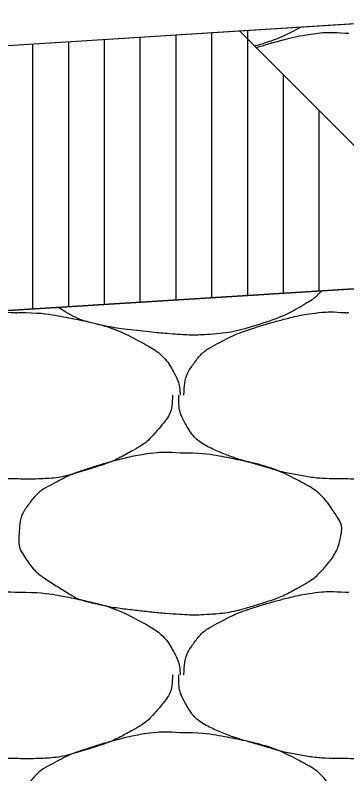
# Model space of a CAD drawing. Extents: x 1373719 to 1374161, y 379835 to 380167.
# Drawn here: x 1373980.863 to 1373981.326, y 379924.52 to 379925.58 of the extents above; entities that cross this region are included whole.
import ezdxf

# ---------------------------------------------------------------- set-up
doc = ezdxf.new("R2010")
doc.units = 0
for name, color, linetype in [('ACHM Surface', 7, 'Continuous'), ('Aggregate Base Course', 7, 'Continuous'), ('Pavement Layers', 7, 'Continuous'), ('SIGNATURE', 7, 'Continuous')]:
    doc.layers.add(name, color=color, linetype=linetype)

msp = doc.modelspace()

# ---------------------------------------------------------------- linework, layer by layer
msp.add_line((1373962.0249, 379924.3496), (1373981.5249, 379925.5802))
at = {"layer": 'ACHM Surface'}
for p, q in [((1373981.138, 379925.1855), (1373981.138, 379925.5557)), ((1373981.188, 379925.1887), (1373981.188, 379925.5589)), ((1373980.988, 379925.176), (1373980.988, 379925.5463)), ((1373981.038, 379925.1792), (1373981.038, 379925.5494)), ((1373981.088, 379925.1823), (1373981.088, 379925.5526)), ((1373980.888, 379925.1697), (1373980.888, 379925.54)), ((1373980.938, 379925.1729), (1373980.938, 379925.5431)), ((1373981.238, 379925.1918), (1373981.238, 379925.4967)), ((1373981.288, 379925.195), (1373981.288, 379925.4467))]:
    msp.add_line(p, q, dxfattribs=at)
at = {"layer": 'Aggregate Base Course'}
for points, degree in [([(1373981.2621, 379925.5636), (1373981.2454, 379925.5543), (1373981.2288, 379925.5465), (1373981.2063, 379925.5394), (1373981.2021, 379925.5381), (1373981.1978, 379925.5369)], 3), ([(1373981.1999, 379925.5347), (1373981.213, 379925.5389), (1373981.2261, 379925.5427), (1373981.2507, 379925.5491), (1373981.262, 379925.5516), (1373981.2903, 379925.556), (1373981.3073, 379925.5566), (1373981.324, 379925.5552)], 3), ([(1373981.324, 379925.5552), (1373981.3258, 379925.5551), (1373981.3276, 379925.5553), (1373981.3294, 379925.5552)], 2), ([(1373981.2918, 379925.1952), (1373981.2839, 379925.1868), (1373981.276, 379925.1808), (1373981.2483, 379925.1651), (1373981.2304, 379925.1564), (1373981.185, 379925.1421), (1373981.1595, 379925.1356), (1373981.12, 379925.1332), (1373981.1068, 379925.1331), (1373981.0738, 379925.1353), (1373981.054, 379925.1372), (1373981.0124, 379925.1418), (1373980.9909, 379925.1452), (1373980.9527, 379925.154), (1373980.9382, 379925.1627), (1373980.9234, 379925.172)], 3), ([(1373980.6382, 379925.0494), (1373980.6382, 379925.05), (1373980.6382, 379925.0506), (1373980.6382, 379925.0512), (1373980.6385, 379925.0664), (1373980.6428, 379925.0809), (1373980.6526, 379925.0944), (1373980.6625, 379925.108), (1373980.6748, 379925.116), (1373980.6886, 379925.1232), (1373980.7004, 379925.1294), (1373980.7121, 379925.1352), (1373980.7246, 379925.1394), (1373980.7425, 379925.1454), (1373980.7603, 379925.1508), (1373980.7786, 379925.1556), (1373980.7899, 379925.1585), (1373980.8012, 379925.161), (1373980.8128, 379925.1628), (1373980.8295, 379925.1654), (1373980.8465, 379925.166), (1373980.8632, 379925.1646)], 3), ([(1373980.8632, 379925.1646), (1373980.865, 379925.1645), (1373980.8668, 379925.1647), (1373980.8686, 379925.1646)], 2), ([(1373980.8686, 379925.1646), (1373980.895, 379925.1649), (1373980.9214, 379925.161), (1373980.9478, 379925.1556), (1373980.98, 379925.149), (1373981.0097, 379925.1392), (1373981.0396, 379925.1232), (1373981.0595, 379925.1125), (1373981.0754, 379925.0986), (1373981.0864, 379925.0782), (1373981.0911, 379925.0694), (1373981.0929, 379925.0605), (1373981.0936, 379925.0512), (1373981.0936, 379925.0506), (1373981.0937, 379925.05), (1373981.0936, 379925.0494)], 3), ([(1373981.099, 379925.0494), (1373981.099, 379925.05), (1373981.099, 379925.0506), (1373981.099, 379925.0512), (1373981.0993, 379925.0664), (1373981.1036, 379925.0809), (1373981.1134, 379925.0944), (1373981.1233, 379925.108), (1373981.1356, 379925.116), (1373981.1494, 379925.1232), (1373981.1612, 379925.1294), (1373981.1729, 379925.1352), (1373981.1854, 379925.1394), (1373981.2033, 379925.1454), (1373981.2211, 379925.1508), (1373981.2394, 379925.1556), (1373981.2507, 379925.1585), (1373981.262, 379925.161), (1373981.2736, 379925.1628), (1373981.2903, 379925.1654), (1373981.3073, 379925.166), (1373981.324, 379925.1646)], 3), ([(1373981.324, 379925.1646), (1373981.3258, 379925.1645), (1373981.3276, 379925.1647), (1373981.3294, 379925.1646)], 2), ([(1373980.8632, 379924.9324), (1373980.8608, 379924.9324), (1373980.8584, 379924.9324), (1373980.856, 379924.9324), (1373980.8361, 379924.9324), (1373980.8163, 379924.9342), (1373980.7966, 379924.9378), (1373980.7756, 379924.9416), (1373980.7555, 379924.948), (1373980.735, 379924.9539), (1373980.7174, 379924.9589), (1373980.7003, 379924.9646), (1373980.6832, 379924.972), (1373980.6641, 379924.9802), (1373980.6483, 379924.994), (1373980.6382, 379925.0134), (1373980.633, 379925.0234), (1373980.631, 379925.0335), (1373980.631, 379925.044), (1373980.631, 379925.0458), (1373980.631, 379925.0476), (1373980.631, 379925.0494)], 3), ([(1373981.0828, 379925.0494), (1373981.0828, 379925.0476), (1373981.0829, 379925.0458), (1373981.0828, 379925.044), (1373981.0821, 379925.0257), (1373981.0705, 379925.0099), (1373981.0576, 379924.9954), (1373981.0494, 379924.9862), (1373981.0408, 379924.9796), (1373981.0306, 379924.9738), (1373981.0125, 379924.9635), (1373980.9946, 379924.9548), (1373980.9748, 379924.9486), (1373980.9492, 379924.9405), (1373980.9237, 379924.9334), (1373980.8974, 379924.9324), (1373980.886, 379924.9319), (1373980.8746, 379924.9319), (1373980.8632, 379924.9324)], 3), ([(1373981.324, 379924.9324), (1373981.3216, 379924.9324), (1373981.3192, 379924.9324), (1373981.3168, 379924.9324), (1373981.2969, 379924.9324), (1373981.2771, 379924.9342), (1373981.2574, 379924.9378), (1373981.2364, 379924.9416), (1373981.2163, 379924.948), (1373981.1958, 379924.9539), (1373981.1782, 379924.9589), (1373981.1611, 379924.9646), (1373981.144, 379924.972), (1373981.1249, 379924.9802), (1373981.1091, 379924.994), (1373981.099, 379925.0134), (1373981.0938, 379925.0234), (1373981.0918, 379925.0335), (1373981.0918, 379925.044), (1373981.0918, 379925.0458), (1373981.0918, 379925.0476), (1373981.0918, 379925.0494)], 3), ([(1373981.5436, 379925.0494), (1373981.5436, 379925.0476), (1373981.5437, 379925.0458), (1373981.5436, 379925.044), (1373981.5429, 379925.0257), (1373981.5313, 379925.0099), (1373981.5184, 379924.9954), (1373981.5102, 379924.9862), (1373981.5016, 379924.9796), (1373981.4914, 379924.9738), (1373981.4733, 379924.9635), (1373981.4554, 379924.9548), (1373981.4356, 379924.9486), (1373981.41, 379924.9405), (1373981.3845, 379924.9334), (1373981.3582, 379924.9324), (1373981.3468, 379924.9319), (1373981.3354, 379924.9319), (1373981.324, 379924.9324)], 3), ([(1373981.0936, 379924.9684), (1373981.12, 379924.9687), (1373981.1464, 379924.9648), (1373981.1728, 379924.9594), (1373981.205, 379924.9528), (1373981.2347, 379924.943), (1373981.2646, 379924.927), (1373981.2845, 379924.9163), (1373981.2982, 379924.9018), (1373981.3114, 379924.882), (1373981.3171, 379924.8734), (1373981.3201, 379924.8636), (1373981.3186, 379924.855), (1373981.3155, 379924.8381), (1373981.3067, 379924.8213), (1373981.2934, 379924.8064), (1373981.285, 379924.797), (1373981.2766, 379924.7906), (1373981.2664, 379924.7848), (1373981.2483, 379924.7745), (1373981.2304, 379924.7658), (1373981.2106, 379924.7596), (1373981.185, 379924.7515), (1373981.1595, 379924.745), (1373981.1332, 379924.7434), (1373981.12, 379924.7426), (1373981.1068, 379924.7425), (1373981.0936, 379924.7434), (1373981.0738, 379924.7447), (1373981.054, 379924.7466), (1373981.0342, 379924.7488), (1373981.0124, 379924.7512), (1373980.9909, 379924.7546), (1373980.9694, 379924.7596), (1373980.9517, 379924.7637), (1373980.9366, 379924.7731), (1373980.9208, 379924.783), (1373980.9029, 379924.7942), (1373980.8884, 379924.8051), (1373980.8758, 379924.8244), (1373980.8693, 379924.8343), (1373980.868, 379924.8449), (1373980.8686, 379924.855), (1373980.8694, 379924.8696), (1373980.8725, 379924.8843), (1373980.883, 379924.8982), (1373980.8936, 379924.9122), (1373980.9052, 379924.9198), (1373980.919, 379924.927), (1373980.9308, 379924.9332), (1373980.9425, 379924.939), (1373980.955, 379924.9432), (1373980.9729, 379924.9492), (1373980.9907, 379924.9546), (1373981.009, 379924.9594), (1373981.0203, 379924.9623), (1373981.0316, 379924.9648), (1373981.0432, 379924.9666), (1373981.0599, 379924.9692), (1373981.0769, 379924.9698), (1373981.0936, 379924.9684)], 3), ([(1373980.6382, 379924.6588), (1373980.6382, 379924.6594), (1373980.6382, 379924.66), (1373980.6382, 379924.6606), (1373980.6385, 379924.6758), (1373980.6428, 379924.6903), (1373980.6526, 379924.7038), (1373980.6625, 379924.7174), (1373980.6748, 379924.7254), (1373980.6886, 379924.7326), (1373980.7004, 379924.7388), (1373980.7121, 379924.7446), (1373980.7246, 379924.7488), (1373980.7425, 379924.7548), (1373980.7603, 379924.7602), (1373980.7786, 379924.765), (1373980.7899, 379924.7679), (1373980.8012, 379924.7704), (1373980.8128, 379924.7722), (1373980.8295, 379924.7748), (1373980.8465, 379924.7754), (1373980.8632, 379924.774)], 3), ([(1373980.8632, 379924.774), (1373980.865, 379924.7739), (1373980.8668, 379924.7741), (1373980.8686, 379924.774)], 2), ([(1373980.8686, 379924.774), (1373980.895, 379924.7743), (1373980.9214, 379924.7704), (1373980.9478, 379924.765), (1373980.98, 379924.7584), (1373981.0097, 379924.7486), (1373981.0396, 379924.7326), (1373981.0595, 379924.7219), (1373981.0754, 379924.708), (1373981.0864, 379924.6876), (1373981.0911, 379924.6788), (1373981.0929, 379924.6699), (1373981.0936, 379924.6606), (1373981.0936, 379924.66), (1373981.0937, 379924.6594), (1373981.0936, 379924.6588)], 3), ([(1373981.099, 379924.6588), (1373981.099, 379924.6594), (1373981.099, 379924.66), (1373981.099, 379924.6606), (1373981.0993, 379924.6758), (1373981.1036, 379924.6903), (1373981.1134, 379924.7038), (1373981.1233, 379924.7174), (1373981.1356, 379924.7254), (1373981.1494, 379924.7326), (1373981.1612, 379924.7388), (1373981.1729, 379924.7446), (1373981.1854, 379924.7488), (1373981.2033, 379924.7548), (1373981.2211, 379924.7602), (1373981.2394, 379924.765), (1373981.2507, 379924.7679), (1373981.262, 379924.7704), (1373981.2736, 379924.7722), (1373981.2903, 379924.7748), (1373981.3073, 379924.7754), (1373981.324, 379924.774)], 3), ([(1373981.324, 379924.774), (1373981.3258, 379924.7739), (1373981.3276, 379924.7741), (1373981.3294, 379924.774)], 2), ([(1373980.8632, 379924.5418), (1373980.8608, 379924.5418), (1373980.8584, 379924.5418), (1373980.856, 379924.5418), (1373980.8361, 379924.5418), (1373980.8163, 379924.5436), (1373980.7966, 379924.5472), (1373980.7756, 379924.551), (1373980.7555, 379924.5574), (1373980.735, 379924.5633), (1373980.7174, 379924.5683), (1373980.7003, 379924.574), (1373980.6832, 379924.5814), (1373980.6641, 379924.5896), (1373980.6483, 379924.6034), (1373980.6382, 379924.6228), (1373980.633, 379924.6328), (1373980.631, 379924.6429), (1373980.631, 379924.6534), (1373980.631, 379924.6552), (1373980.631, 379924.657), (1373980.631, 379924.6588)], 3), ([(1373981.0828, 379924.6588), (1373981.0828, 379924.657), (1373981.0829, 379924.6552), (1373981.0828, 379924.6534), (1373981.0821, 379924.6351), (1373981.0705, 379924.6193), (1373981.0576, 379924.6048), (1373981.0494, 379924.5956), (1373981.0408, 379924.589), (1373981.0306, 379924.5832), (1373981.0125, 379924.5729), (1373980.9946, 379924.5642), (1373980.9748, 379924.558), (1373980.9492, 379924.5499), (1373980.9237, 379924.5428), (1373980.8974, 379924.5418), (1373980.886, 379924.5413), (1373980.8746, 379924.5413), (1373980.8632, 379924.5418)], 3), ([(1373981.324, 379924.5418), (1373981.3216, 379924.5418), (1373981.3192, 379924.5418), (1373981.3168, 379924.5418), (1373981.2969, 379924.5418), (1373981.2771, 379924.5436), (1373981.2574, 379924.5472), (1373981.2364, 379924.551), (1373981.2163, 379924.5574), (1373981.1958, 379924.5633), (1373981.1782, 379924.5683), (1373981.1611, 379924.574), (1373981.144, 379924.5814), (1373981.1249, 379924.5896), (1373981.1091, 379924.6034), (1373981.099, 379924.6228), (1373981.0938, 379924.6328), (1373981.0918, 379924.6429), (1373981.0918, 379924.6534), (1373981.0918, 379924.6552), (1373981.0918, 379924.657), (1373981.0918, 379924.6588)], 3), ([(1373981.5436, 379924.6588), (1373981.5436, 379924.657), (1373981.5437, 379924.6552), (1373981.5436, 379924.6534), (1373981.5429, 379924.6351), (1373981.5313, 379924.6193), (1373981.5184, 379924.6048), (1373981.5102, 379924.5956), (1373981.5016, 379924.589), (1373981.4914, 379924.5832), (1373981.4733, 379924.5729), (1373981.4554, 379924.5642), (1373981.4356, 379924.558), (1373981.41, 379924.5499), (1373981.3845, 379924.5428), (1373981.3582, 379924.5418), (1373981.3468, 379924.5413), (1373981.3354, 379924.5413), (1373981.324, 379924.5418)], 3), ([(1373981.0936, 379924.5778), (1373981.12, 379924.5781), (1373981.1464, 379924.5742), (1373981.1728, 379924.5688), (1373981.205, 379924.5622), (1373981.2347, 379924.5524), (1373981.2646, 379924.5364), (1373981.2845, 379924.5257), (1373981.2982, 379924.5112), (1373981.3114, 379924.4914), (1373981.3171, 379924.4828), (1373981.3201, 379924.473), (1373981.3186, 379924.4644), (1373981.3155, 379924.4475), (1373981.3067, 379924.4307), (1373981.2934, 379924.4158), (1373981.285, 379924.4064), (1373981.2766, 379924.4), (1373981.2664, 379924.3942), (1373981.2483, 379924.3839), (1373981.2304, 379924.3752), (1373981.2106, 379924.369), (1373981.185, 379924.3609), (1373981.1595, 379924.3544), (1373981.1332, 379924.3528), (1373981.12, 379924.352), (1373981.1068, 379924.3519), (1373981.0936, 379924.3528), (1373981.0738, 379924.3541), (1373981.054, 379924.356), (1373981.0342, 379924.3582), (1373981.0124, 379924.3606), (1373980.9909, 379924.364), (1373980.9694, 379924.369), (1373980.9517, 379924.3731), (1373980.9366, 379924.3825), (1373980.9208, 379924.3924), (1373980.9029, 379924.4036), (1373980.8884, 379924.4145), (1373980.8758, 379924.4338), (1373980.8693, 379924.4437), (1373980.868, 379924.4543), (1373980.8686, 379924.4644), (1373980.8694, 379924.479), (1373980.8725, 379924.4937), (1373980.883, 379924.5076), (1373980.8936, 379924.5216), (1373980.9052, 379924.5292), (1373980.919, 379924.5364), (1373980.9308, 379924.5426), (1373980.9425, 379924.5484), (1373980.955, 379924.5526), (1373980.9729, 379924.5586), (1373980.9907, 379924.564), (1373981.009, 379924.5688), (1373981.0203, 379924.5717), (1373981.0316, 379924.5742), (1373981.0432, 379924.576), (1373981.0599, 379924.5786), (1373981.0769, 379924.5792), (1373981.0936, 379924.5778)], 3)]:
    msp.add_open_spline(points, degree=degree, dxfattribs=at)
at = {"layer": 'Pavement Layers'}
msp.add_line((1373962.0249, 379923.9793), (1373981.5249, 379925.2099), dxfattribs=at)
at = {"layer": 'SIGNATURE'}
msp.add_lwpolyline([(1373980.4544, 379925.1424), (1373981.5249, 379925.2099), (1373981.1765, 379925.5582), (1373981.5249, 379925.5802), (1373986.3251, 379923.9801), (1373979.0862, 379923.5233), (1373980.4544, 379925.1424)], dxfattribs=at)
msp.add_lwpolyline([(1373942.5249, 379922.7487), (1373942.9199, 379923.1439), (1373962.0249, 379924.3496), (1373981.1765, 379925.5582), (1373981.5249, 379925.2099), (1373962.0249, 379923.9793)], close=True, dxfattribs=at)

doc.saveas('drawing.dxf')
